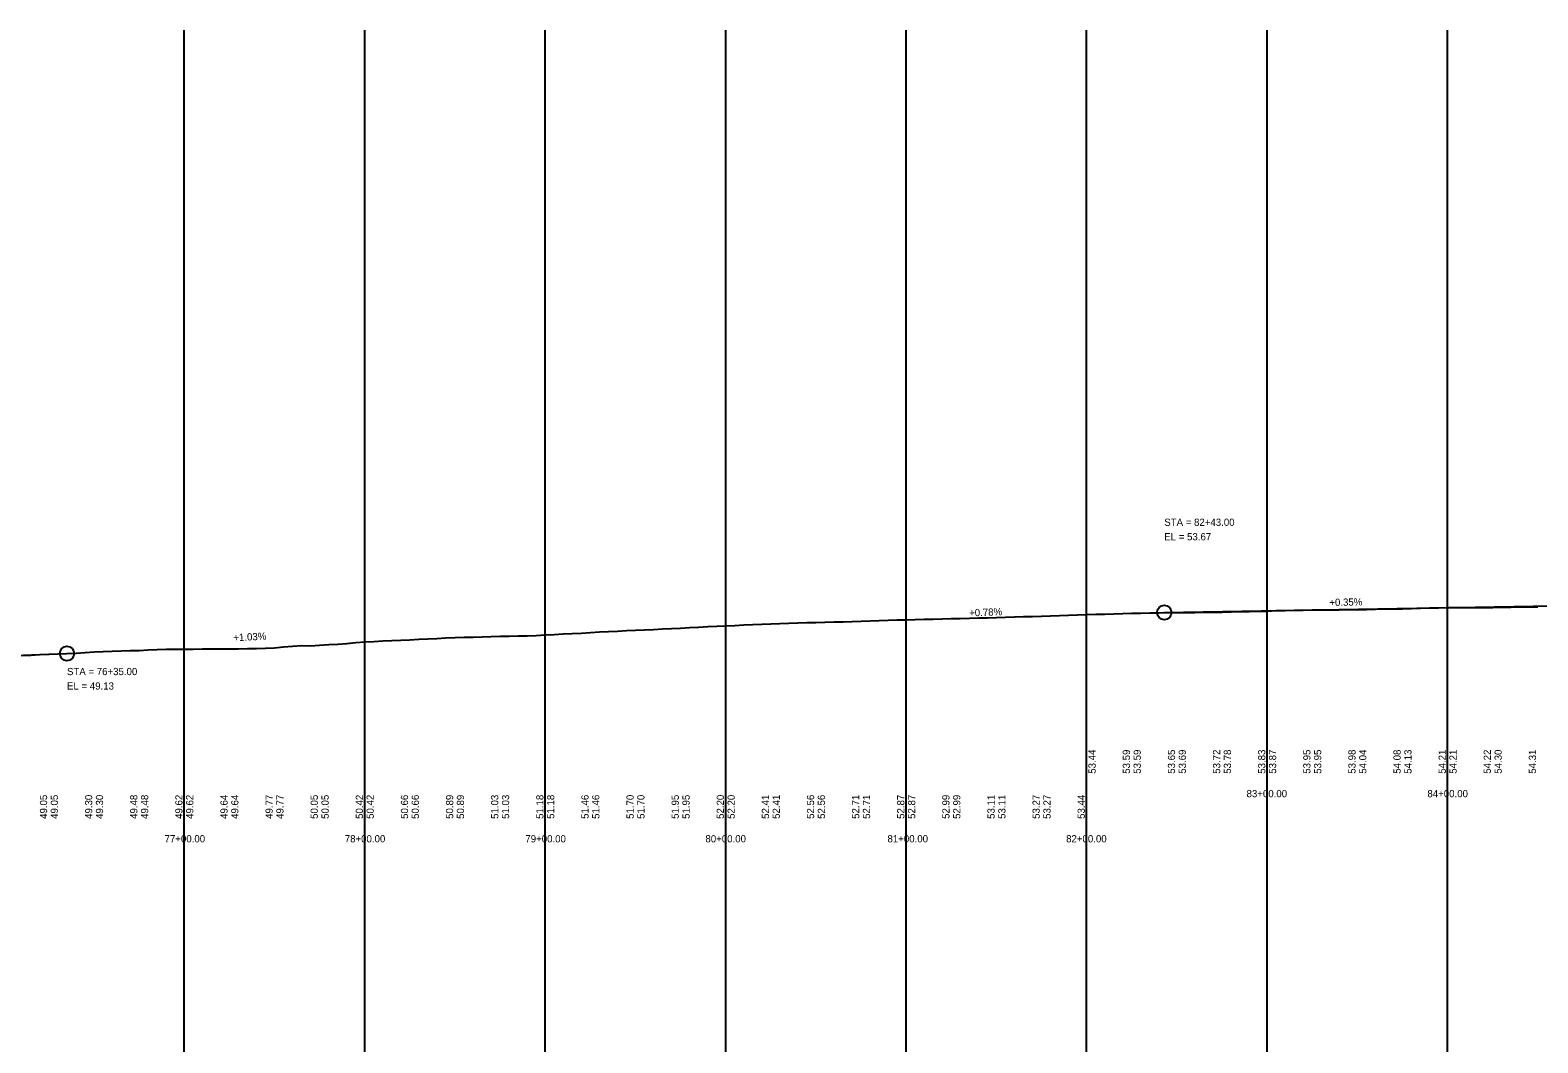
# Model space of a CAD drawing. Extents: x 3880794 to 3915434, y 287517 to 300173.
# Drawn here: x 3906766 to 3907601, y 292943 to 293504 of the extents above; entities that cross this region are included whole.
import ezdxf

# ---------------------------------------------------------------- set-up
doc = ezdxf.new("R2010")
doc.units = 0
for name, color, linetype in [('Level 1', 7, 'Continuous'), ('Level 2', 7, 'Continuous'), ('Level 30', 7, 'Continuous'), ('Level 32', 7, 'Continuous')]:
    doc.layers.add(name, color=color, linetype=linetype)

msp = doc.modelspace()

# ---------------------------------------------------------------- linework, layer by layer
at = {"layer": 'Level 1'}
for p, q in [((3906851.21, 292476.49), (3906851.21, 293504.13)), ((3906951.21, 292476.49), (3906951.21, 293504.13)), ((3907051.21, 292476.49), (3907051.21, 293504.13)), ((3907151.21, 292476.49), (3907151.21, 293504.13)), ((3907251.21, 292476.49), (3907251.21, 293504.13)), ((3907351.21, 292476.49), (3907351.21, 293504.13)), ((3907451.21, 292476.49), (3907451.21, 293504.13)), ((3907551.21, 292476.49), (3907551.21, 293504.13))]:
    msp.add_line(p, q, dxfattribs=at)
at = {"layer": 'Level 2'}
for p, q in [((3907394.21, 293181.5), (3908151.21, 293194.68)), ((3907346.21, 293180.17), (3907351.21, 293180.33)), ((3907351.21, 293180.33), (3907356.21, 293180.5)), ((3907356.21, 293180.5), (3907361.21, 293180.67)), ((3907361.21, 293180.67), (3907366.21, 293180.83)), ((3907366.21, 293180.83), (3907371.21, 293180.99)), ((3907371.21, 293180.99), (3907376.21, 293181.12)), ((3907376.21, 293181.12), (3907381.21, 293181.2)), ((3907381.21, 293181.2), (3907386.21, 293181.29)), ((3907386.21, 293181.29), (3907391.21, 293181.38)), ((3907391.21, 293181.38), (3907394.21, 293181.5)), ((3907106.21, 293171.87), (3907111.21, 293172.13)), ((3907111.21, 293172.13), (3907116.21, 293172.38)), ((3907116.21, 293172.38), (3907121.21, 293172.64)), ((3907121.21, 293172.64), (3907126.21, 293172.89)), ((3907126.21, 293172.89), (3907131.21, 293173.15)), ((3907131.21, 293173.15), (3907136.21, 293173.4)), ((3907136.21, 293173.4), (3907141.21, 293173.66)), ((3907141.21, 293173.66), (3907146.21, 293173.93)), ((3907146.21, 293173.93), (3907151.21, 293174.16)), ((3907151.21, 293174.16), (3907156.21, 293174.38)), ((3907156.21, 293174.38), (3907161.21, 293174.59)), ((3907161.21, 293174.59), (3907166.21, 293174.78)), ((3907166.21, 293174.78), (3907171.21, 293174.98)), ((3907171.21, 293174.98), (3907176.21, 293175.19)), ((3907176.21, 293175.19), (3907181.21, 293175.41)), ((3907181.21, 293175.41), (3907186.21, 293175.61)), ((3907186.21, 293175.61), (3907191.21, 293175.8)), ((3907191.21, 293175.8), (3907196.21, 293175.91)), ((3907196.21, 293175.91), (3907201.21, 293175.98)), ((3907201.21, 293175.98), (3907206.21, 293176.23)), ((3907206.21, 293176.23), (3907211.21, 293176.29)), ((3907211.21, 293176.29), (3907216.21, 293176.34)), ((3907216.21, 293176.34), (3907221.21, 293176.43)), ((3907221.21, 293176.43), (3907226.21, 293176.68)), ((3907226.21, 293176.68), (3907231.21, 293176.93)), ((3907231.21, 293176.93), (3907236.21, 293177.09)), ((3907236.21, 293177.09), (3907241.21, 293177.23)), ((3907241.21, 293177.23), (3907246.21, 293177.36)), ((3907246.21, 293177.36), (3907251.21, 293177.48)), ((3907251.21, 293177.48), (3907256.21, 293177.62)), ((3907256.21, 293177.62), (3907261.21, 293177.75)), ((3907261.21, 293177.75), (3907266.21, 293177.89)), ((3907266.21, 293177.89), (3907271.21, 293177.98)), ((3907271.21, 293177.98), (3907276.21, 293178.1)), ((3907276.21, 293178.1), (3907281.21, 293178.27)), ((3907281.21, 293178.27), (3907286.21, 293178.41)), ((3907286.21, 293178.41), (3907291.21, 293178.48)), ((3907291.21, 293178.48), (3907296.21, 293178.54)), ((3907296.21, 293178.54), (3907301.21, 293178.71)), ((3907301.21, 293178.71), (3907306.21, 293178.88)), ((3907306.21, 293178.88), (3907311.21, 293179.05)), ((3907311.21, 293179.05), (3907316.21, 293179.2)), ((3907316.21, 293179.2), (3907321.21, 293179.36)), ((3907321.21, 293179.36), (3907326.21, 293179.51)), ((3907326.21, 293179.51), (3907331.21, 293179.67)), ((3907331.21, 293179.67), (3907336.21, 293179.84)), ((3907336.21, 293179.84), (3907341.21, 293180.01)), ((3907341.21, 293180.01), (3907346.21, 293180.17)), ((3906926.21, 293163.43), (3906931.21, 293163.69)), ((3906931.21, 293163.69), (3906936.21, 293163.95)), ((3906936.21, 293163.95), (3906941.21, 293164.42)), ((3906941.21, 293164.42), (3906946.21, 293164.89)), ((3906946.21, 293164.89), (3906951.21, 293165.24)), ((3906951.21, 293165.24), (3906956.21, 293165.48)), ((3906956.21, 293165.48), (3906961.21, 293165.72)), ((3906961.21, 293165.72), (3906966.21, 293165.96)), ((3906966.21, 293165.96), (3906971.21, 293166.2)), ((3906971.21, 293166.2), (3906976.21, 293166.44)), ((3906976.21, 293166.44), (3906981.21, 293166.68)), ((3906981.21, 293166.68), (3906986.21, 293166.92)), ((3906986.21, 293166.92), (3906991.21, 293167.16)), ((3906991.21, 293167.16), (3906996.21, 293167.41)), ((3906996.21, 293167.41), (3907001.21, 293167.62)), ((3907001.21, 293167.62), (3907006.21, 293167.78)), ((3907006.21, 293167.78), (3907011.21, 293167.91)), ((3907011.21, 293167.91), (3907016.21, 293168)), ((3907016.21, 293168), (3907021.21, 293168.14)), ((3907021.21, 293168.14), (3907026.21, 293168.3)), ((3907026.21, 293168.3), (3907031.21, 293168.42)), ((3907031.21, 293168.42), (3907036.21, 293168.51)), ((3907036.21, 293168.51), (3907041.21, 293168.6)), ((3907041.21, 293168.6), (3907046.21, 293168.76)), ((3907046.21, 293168.76), (3907051.21, 293169.04)), ((3907051.21, 293169.04), (3907056.21, 293169.36)), ((3907056.21, 293169.36), (3907061.21, 293169.64)), ((3907061.21, 293169.64), (3907066.21, 293169.86)), ((3907066.21, 293169.86), (3907071.21, 293170.12)), ((3907071.21, 293170.12), (3907076.21, 293170.44)), ((3907076.21, 293170.44), (3907081.21, 293170.76)), ((3907081.21, 293170.76), (3907086.21, 293171.05)), ((3907086.21, 293171.05), (3907091.21, 293171.24)), ((3907091.21, 293171.24), (3907096.21, 293171.46)), ((3907096.21, 293171.46), (3907101.21, 293171.65)), ((3907101.21, 293171.65), (3907106.21, 293171.87)), ((3906051.21, 293131.04), (3906786.21, 293158.8)), ((3906786.21, 293158.8), (3906791.21, 293159.06)), ((3906791.21, 293159.06), (3906796.21, 293159.33)), ((3906796.21, 293159.33), (3906801.21, 293159.64)), ((3906801.21, 293159.64), (3906806.21, 293159.84)), ((3906806.21, 293159.84), (3906811.21, 293160.01)), ((3906811.21, 293160.01), (3906816.21, 293160.19)), ((3906816.21, 293160.19), (3906821.21, 293160.36)), ((3906821.21, 293160.36), (3906826.21, 293160.54)), ((3906826.21, 293160.54), (3906831.21, 293160.74)), ((3906831.21, 293160.74), (3906836.21, 293160.93)), ((3906836.21, 293160.93), (3906841.21, 293161.12)), ((3906841.21, 293161.12), (3906846.21, 293161.25)), ((3906846.21, 293161.25), (3906851.21, 293161.26)), ((3906851.21, 293161.26), (3906856.21, 293161.28)), ((3906856.21, 293161.28), (3906861.21, 293161.29)), ((3906861.21, 293161.29), (3906866.21, 293161.31)), ((3906866.21, 293161.31), (3906871.21, 293161.33)), ((3906871.21, 293161.33), (3906876.21, 293161.35)), ((3906876.21, 293161.35), (3906881.21, 293161.45)), ((3906881.21, 293161.45), (3906886.21, 293161.54)), ((3906886.21, 293161.54), (3906891.21, 293161.64)), ((3906891.21, 293161.64), (3906896.21, 293161.74)), ((3906896.21, 293161.74), (3906901.21, 293162.01)), ((3906901.21, 293162.01), (3906906.21, 293162.48)), ((3906906.21, 293162.48), (3906911.21, 293162.87)), ((3906911.21, 293162.87), (3906916.21, 293163.25)), ((3906916.21, 293163.25), (3906921.21, 293162.97)), ((3906921.21, 293162.97), (3906926.21, 293163.43))]:
    msp.add_line(p, q, dxfattribs=at)
for points in [[(3907151.21, 293174.16), (3907156.21, 293174.38), (3907161.21, 293174.59), (3907166.21, 293174.78), (3907171.21, 293174.98), (3907176.21, 293175.19), (3907181.21, 293175.41), (3907186.21, 293175.61), (3907191.21, 293175.8), (3907196.21, 293175.91), (3907201.21, 293175.98), (3907206.21, 293176.23), (3907211.21, 293176.29), (3907216.21, 293176.34), (3907221.21, 293176.43), (3907226.21, 293176.68), (3907231.21, 293176.93), (3907236.21, 293177.09), (3907241.21, 293177.23), (3907246.21, 293177.36), (3907251.21, 293177.48), (3907256.21, 293177.62), (3907261.21, 293177.75), (3907266.21, 293177.89), (3907271.21, 293177.98), (3907276.21, 293178.1), (3907281.21, 293178.27), (3907286.21, 293178.41), (3907291.21, 293178.48), (3907296.21, 293178.54), (3907301.21, 293178.71), (3907306.21, 293178.88), (3907311.21, 293179.05), (3907316.21, 293179.2), (3907321.21, 293179.36), (3907326.21, 293179.51), (3907331.21, 293179.67), (3907336.21, 293179.84), (3907341.21, 293180.01), (3907346.21, 293180.17), (3907351.21, 293180.33), (3907356.21, 293180.5), (3907361.21, 293180.67), (3907366.21, 293180.83), (3907371.21, 293180.99), (3907376.21, 293181.12), (3907381.21, 293181.2), (3907386.21, 293181.29), (3907391.21, 293181.38), (3907396.21, 293181.47), (3907401.21, 293181.42), (3907406.21, 293181.5), (3907411.21, 293181.59), (3907416.21, 293181.65), (3907421.21, 293181.7), (3907426.21, 293181.75), (3907431.21, 293181.85), (3907436.21, 293181.97), (3907441.21, 293182.07), (3907446.21, 293182.17), (3907451.21, 293182.29), (3907456.21, 293182.52), (3907461.21, 293182.68), (3907466.21, 293182.75), (3907471.21, 293182.86), (3907476.21, 293182.91), (3907481.21, 293182.96), (3907486.21, 293183.01), (3907491.21, 293183.06), (3907496.21, 293183.11), (3907501.21, 293183.05), (3907506.21, 293183.18), (3907511.21, 293183.31), (3907516.21, 293183.45), (3907521.21, 293183.53), (3907526.21, 293183.58), (3907531.21, 293183.7), (3907536.21, 293183.89), (3907541.21, 293184.14), (3907546.21, 293184.16), (3907551.21, 293184.2), (3907556.21, 293184.24), (3907561.21, 293184.28), (3907566.21, 293184.32), (3907571.21, 293184.36), (3907576.21, 293184.24), (3907581.21, 293184.37), (3907586.21, 293184.5), (3907591.21, 293184.63), (3907596.21, 293184.72), (3907601.21, 293184.72)], [(3906761.21, 293157.76), (3906766.21, 293157.94), (3906771.21, 293158.18), (3906776.21, 293158.43), (3906781.21, 293158.61), (3906786.21, 293158.8), (3906791.21, 293159.06), (3906796.21, 293159.33), (3906801.21, 293159.64), (3906806.21, 293159.84), (3906811.21, 293160.01), (3906816.21, 293160.19), (3906821.21, 293160.36), (3906826.21, 293160.54), (3906831.21, 293160.74), (3906836.21, 293160.93), (3906841.21, 293161.12), (3906846.21, 293161.25), (3906851.21, 293161.26), (3906856.21, 293161.28), (3906861.21, 293161.29), (3906866.21, 293161.31), (3906871.21, 293161.33), (3906876.21, 293161.35), (3906881.21, 293161.45), (3906886.21, 293161.54), (3906891.21, 293161.64), (3906896.21, 293161.74), (3906901.21, 293162.01), (3906906.21, 293162.48), (3906911.21, 293162.87), (3906916.21, 293163.25), (3906921.21, 293162.97), (3906926.21, 293163.43), (3906931.21, 293163.69), (3906936.21, 293163.95), (3906941.21, 293164.42), (3906946.21, 293164.89), (3906951.21, 293165.24), (3906956.21, 293165.48), (3906961.21, 293165.72), (3906966.21, 293165.96), (3906971.21, 293166.2), (3906976.21, 293166.44), (3906981.21, 293166.68), (3906986.21, 293166.92), (3906991.21, 293167.16), (3906996.21, 293167.41), (3907001.21, 293167.62), (3907006.21, 293167.78), (3907011.21, 293167.91), (3907016.21, 293168), (3907021.21, 293168.14), (3907026.21, 293168.3), (3907031.21, 293168.42), (3907036.21, 293168.51), (3907041.21, 293168.6), (3907046.21, 293168.76), (3907051.21, 293169.04), (3907056.21, 293169.36), (3907061.21, 293169.64), (3907066.21, 293169.86), (3907071.21, 293170.12), (3907076.21, 293170.44), (3907081.21, 293170.76), (3907086.21, 293171.05), (3907091.21, 293171.24), (3907096.21, 293171.46), (3907101.21, 293171.65), (3907106.21, 293171.87), (3907111.21, 293172.13), (3907116.21, 293172.38), (3907121.21, 293172.64), (3907126.21, 293172.89), (3907131.21, 293173.15), (3907136.21, 293173.4), (3907141.21, 293173.66), (3907146.21, 293173.93), (3907151.21, 293174.16)]]:
    msp.add_lwpolyline(points, dxfattribs=at)
for centre in [(3907394.21, 293181.5), (3906786.21, 293158.8)]:
    msp.add_circle(centre, 4, dxfattribs=at)

# ---------------------------------------------------------------- texts
for s, p in [('STA = 82+43.00', (3907394.21, 293229.5)), ('EL = 53.67', (3907394.21, 293221.5)), ('STA = 76+35.00', (3906786.21, 293146.8)), ('EL = 49.13', (3906786.21, 293138.8))]:
    msp.add_text(s, height=4, dxfattribs=at).set_placement(p)
for s, rotation, p in [('+0.35%', 0.99748, (3907485.72, 293185.09)), ('+0.78%', 2.23569, (3907286.15, 293179.28)), ('+1.03%', 2.94059, (3906878.49, 293165.55))]:
    msp.add_text(s, height=4, rotation=rotation, dxfattribs=at).set_placement(p)
at = {"layer": 'Level 30'}
for s, p in [('83+00.00', (3907439.81, 293079.16)), ('83+00.00', (3907439.81, 293079.16)), ('84+00.00', (3907540.03, 293079.16)), ('84+00.00', (3907540.03, 293079.16)), ('77+00.00', (3906840.29, 293054.16)), ('77+00.00', (3906840.29, 293054.16)), ('78+00.00', (3906940.13, 293054.16)), ('78+00.00', (3906940.13, 293054.16)), ('79+00.00', (3907040.19, 293054.16)), ('79+00.00', (3907040.19, 293054.16)), ('80+00.00', (3907139.97, 293054.16)), ('80+00.00', (3907139.97, 293054.16)), ('81+00.00', (3907240.85, 293054.16)), ('81+00.00', (3907240.85, 293054.16)), ('82+00.00', (3907339.84, 293054.16)), ('82+00.00', (3907339.84, 293054.16))]:
    msp.add_text(s, height=4, dxfattribs=at).set_placement(p)
at = {"layer": 'Level 32'}
for s, p in [('53.44', (3907356.21, 293092.16)), ('53.59', (3907375.21, 293092.16)), ('53.59', (3907381.21, 293092.16)), ('53.65', (3907400.21, 293092.16)), ('53.69', (3907406.21, 293092.16)), ('53.72', (3907425.21, 293092.16)), ('53.78', (3907431.21, 293092.16)), ('53.83', (3907450.21, 293092.16)), ('53.87', (3907456.21, 293092.16)), ('53.95', (3907475.21, 293092.16)), ('53.95', (3907481.21, 293092.16)), ('53.98', (3907500.21, 293092.16)), ('54.04', (3907506.21, 293092.16)), ('54.08', (3907525.21, 293092.16)), ('54.13', (3907531.21, 293092.16)), ('54.21', (3907550.21, 293092.16)), ('54.21', (3907556.21, 293092.16)), ('54.22', (3907575.21, 293092.16)), ('54.30', (3907581.21, 293092.16)), ('54.31', (3907600.21, 293092.16)), ('49.05', (3906775.21, 293067.16)), ('49.05', (3906781.21, 293067.16)), ('49.30', (3906800.21, 293067.16)), ('49.30', (3906806.21, 293067.16)), ('49.48', (3906825.21, 293067.16)), ('49.48', (3906831.21, 293067.16)), ('49.62', (3906850.21, 293067.16)), ('49.62', (3906856.21, 293067.16)), ('49.64', (3906875.21, 293067.16)), ('49.64', (3906881.21, 293067.16)), ('49.77', (3906900.21, 293067.16)), ('49.77', (3906906.21, 293067.16)), ('50.05', (3906925.21, 293067.16)), ('50.05', (3906931.21, 293067.16)), ('50.42', (3906950.21, 293067.16)), ('50.42', (3906956.21, 293067.16)), ('50.66', (3906975.21, 293067.16)), ('50.66', (3906981.21, 293067.16)), ('50.89', (3907000.21, 293067.16)), ('50.89', (3907006.21, 293067.16)), ('51.03', (3907025.21, 293067.16)), ('51.03', (3907031.21, 293067.16)), ('51.18', (3907050.21, 293067.16)), ('51.18', (3907056.21, 293067.16)), ('51.46', (3907075.21, 293067.16)), ('51.46', (3907081.21, 293067.16)), ('51.70', (3907100.21, 293067.16)), ('51.70', (3907106.21, 293067.16)), ('51.95', (3907125.21, 293067.16)), ('51.95', (3907131.21, 293067.16)), ('52.20', (3907150.21, 293067.16)), ('52.20', (3907156.21, 293067.16)), ('52.41', (3907175.21, 293067.16)), ('52.41', (3907181.21, 293067.16)), ('52.56', (3907200.21, 293067.16)), ('52.56', (3907206.21, 293067.16)), ('52.71', (3907225.21, 293067.16)), ('52.71', (3907231.21, 293067.16)), ('52.87', (3907250.21, 293067.16)), ('52.87', (3907256.21, 293067.16)), ('52.99', (3907275.21, 293067.16)), ('52.99', (3907281.21, 293067.16)), ('53.11', (3907300.21, 293067.16)), ('53.11', (3907306.21, 293067.16)), ('53.27', (3907325.21, 293067.16)), ('53.27', (3907331.21, 293067.16)), ('53.44', (3907350.21, 293067.16))]:
    msp.add_text(s, height=4, rotation=90, dxfattribs=at).set_placement(p)

doc.saveas('drawing.dxf')
